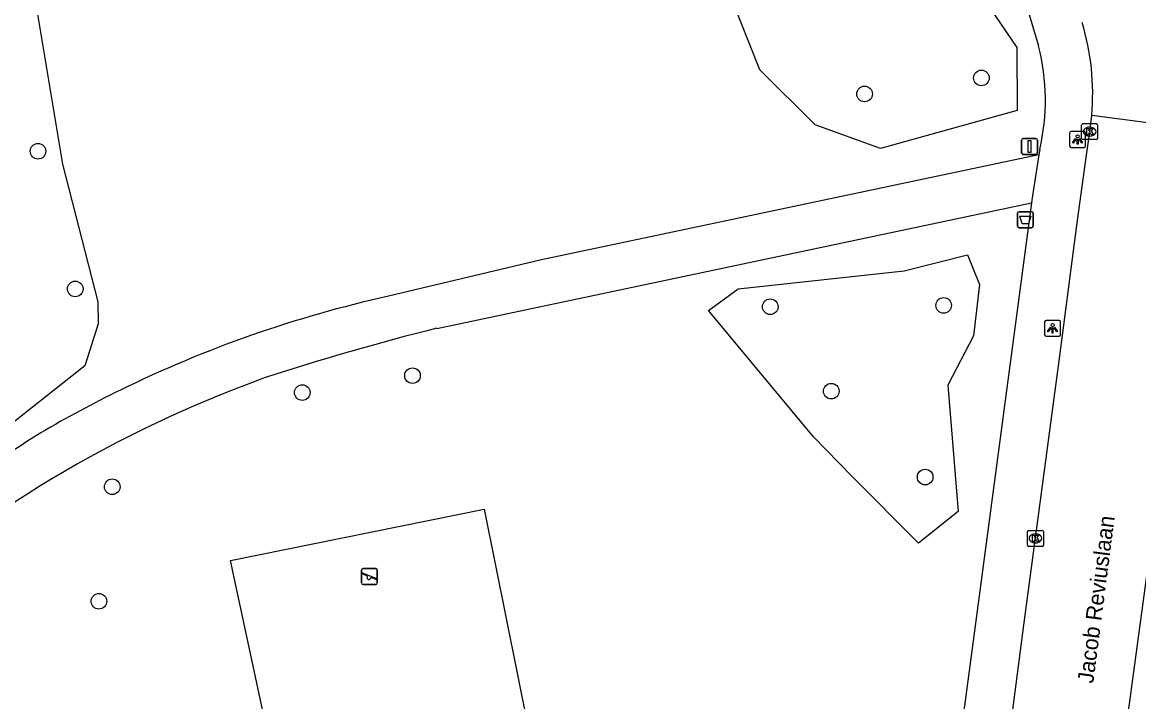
# Model space of a CAD drawing. Extents: x 161258 to 161838, y 380836 to 381727.
# Drawn here: x 161509.1 to 161579.1, y 381550.7 to 381593.3 of the extents above; entities that cross this region are included whole.
import ezdxf

# ---------------------------------------------------------------- set-up
doc = ezdxf.new("R2010")
doc.units = 0
for name, color, linetype in [('IMGEO_Afvalbak', 7, 'Continuous'), ('IMGEO_Boom', 7, 'Continuous'), ('IMGEO_Gemengd_bos', 7, 'Continuous'), ('IMGEO_Grasland_overig', 7, 'Continuous'), ('IMGEO_Groenvoorziening', 7, 'Continuous'), ('IMGEO_Kolk', 7, 'Continuous'), ('IMGEO_Lichtpunt', 7, 'Continuous'), ('IMGEO_Openbare_ruimte_label', 7, 'Continuous'), ('IMGEO_Rijbaan_lokaal_open', 7, 'Continuous'), ('IMGEO_Speelvoorziening', 7, 'Continuous'), ('IMGEO_Verkeersbordpaal', 7, 'Continuous'), ('IMGEO_Voetpad_gesloten', 7, 'Continuous'), ('IMGEO_Voetpad_open', 7, 'Continuous')]:
    doc.layers.add(name, color=color, linetype=linetype)

msp = doc.modelspace()

# ---------------------------------------------------------------- linework, layer by layer
at = {"layer": 'IMGEO_Afvalbak'}
for p, q in [((161571.479, 381580.534), (161571.479, 381581.334)), ((161571.479, 381581.334), (161571.479, 381580.534)), ((161571.579, 381581.434), (161572.369, 381581.434)), ((161572.369, 381581.434), (161571.579, 381581.434)), ((161572.469, 381581.334), (161572.469, 381580.534)), ((161572.469, 381580.534), (161572.469, 381581.334)), ((161572.369, 381580.434), (161571.579, 381580.434)), ((161571.579, 381580.434), (161572.369, 381580.434))]:
    msp.add_line(p, q, dxfattribs=at)
msp.add_lwpolyline([(161571.622, 381581.148), (161572.326, 381581.148), (161572.177, 381580.678), (161571.771, 381580.678), (161571.622, 381581.148)], dxfattribs=at)
for centre, start, end in [((161571.579, 381581.334), 90, 180), ((161571.579, 381581.334), 90, 180), ((161572.369, 381581.334), 0, 90), ((161572.369, 381581.334), 360, 90), ((161571.579, 381580.534), 180, 270), ((161571.579, 381580.534), 180, 270), ((161572.369, 381580.534), 270, 0), ((161572.369, 381580.534), 270, 0)]:
    msp.add_arc(centre, 0.1, start, end, dxfattribs=at)
at = {"layer": 'IMGEO_Boom'}
for centre in [(161569.218, 381589.813), (161561.897, 381588.809), (161510.107, 381585.223), (161512.441, 381576.602), (161555.988, 381575.48), (161566.855, 381575.568), (161533.574, 381571.166), (161526.666, 381570.108), (161559.814, 381570.194), (161514.762, 381564.206), (161565.697, 381564.817), (161513.926, 381557.035)]:
    msp.add_circle(centre, 0.489, dxfattribs=at)
at = {"layer": 'IMGEO_Gemengd_bos'}
msp.add_lwpolyline([(161446.246, 381630.284), (161494.821, 381620.628), (161505.536, 381613.907), (161508.817, 381602.951), (161510.041, 381594.052), (161511.641, 381584.413), (161513.848, 381575.8), (161513.879, 381574.419), (161513.044, 381571.777), (161506.815, 381566.883), (161500.308, 381562.378), (161492.911, 381556.316)], dxfattribs=at)
at = {"layer": 'IMGEO_Grasland_overig'}
msp.add_lwpolyline([(161522.179, 381559.598), (161538.073, 381562.796), (161544.271, 381531.985), (161528.777, 381528.868), (161522.179, 381559.598)], dxfattribs=at)
at = {"layer": 'IMGEO_Groenvoorziening'}
for points in [[(161555.334, 381590.33), (161553.468, 381595.026), (161554.7, 381601.458), (161551.584, 381613.944), (161554.183, 381617.41), (161556.912, 381616.795), (161564.11, 381611.487), (161565.354, 381608.026), (161565.981, 381602.586), (161568.096, 381596.653), (161571.45, 381591.711), (161571.464, 381587.769), (161562.904, 381585.393), (161558.81, 381586.871), (161555.334, 381590.33)], [(161552.115, 381575.245), (161553.973, 381576.607), (161564.387, 381577.734), (161568.353, 381578.728), (161569.099, 381576.874), (161568.732, 381573.659), (161567.124, 381570.565), (161567.754, 381562.652), (161565.277, 381560.67), (161561.098, 381564.862), (161558.697, 381567.339), (161552.115, 381575.245)]]:
    msp.add_lwpolyline(points, dxfattribs=at)
at = {"layer": 'IMGEO_Kolk'}
for p, q in [((161575.502, 381586.024), (161575.502, 381586.876)), ((161575.577, 381586.95), (161576.429, 381586.95)), ((161575.99, 381586.73), (161576.015, 381586.73)), ((161576.503, 381586.876), (161576.503, 381586.024)), ((161576.429, 381585.95), (161575.577, 381585.95)), ((161576.013, 381586.17), (161575.988, 381586.17)), ((161572.104, 381560.547), (161572.104, 381561.399)), ((161572.179, 381561.473), (161573.031, 381561.473)), ((161572.592, 381561.253), (161572.617, 381561.253)), ((161573.105, 381561.399), (161573.105, 381560.547)), ((161573.031, 381560.473), (161572.179, 381560.473)), ((161572.615, 381560.693), (161572.59, 381560.693))]:
    msp.add_line(p, q, dxfattribs=at)
for points in [[(161575.502, 381586.024), (161575.502, 381586.876)], [(161575.577, 381586.95), (161576.429, 381586.95)], [(161575.823, 381586.65), (161575.946, 381586.65), (161575.946, 381586.499), (161576.076, 381586.65), (161576.24, 381586.65), (161576.094, 381586.499), (161576.247, 381586.25), (161576.095, 381586.25), (161576.01, 381586.414), (161575.946, 381586.347), (161575.946, 381586.25), (161575.823, 381586.25), (161575.823, 381586.65)], [(161576.503, 381586.876), (161576.503, 381586.024)], [(161576.429, 381585.95), (161575.577, 381585.95)], [(161572.104, 381560.547), (161572.104, 381561.399)], [(161572.179, 381561.473), (161573.031, 381561.473)], [(161572.425, 381561.173), (161572.548, 381561.173), (161572.548, 381561.022), (161572.678, 381561.173), (161572.842, 381561.173), (161572.696, 381561.022), (161572.849, 381560.773), (161572.697, 381560.773), (161572.612, 381560.937), (161572.548, 381560.87), (161572.548, 381560.773), (161572.425, 381560.773), (161572.425, 381561.173)], [(161573.105, 381561.399), (161573.105, 381560.547)], [(161573.031, 381560.473), (161572.179, 381560.473)]]:
    msp.add_lwpolyline(points, dxfattribs=at)
for centre, start, end in [((161575.579, 381586.874), 91.55205, 178.44795), ((161575.579, 381586.874), 91.55205, 178.44795), ((161576.427, 381586.874), 1.55205, 88.44795), ((161576.427, 381586.874), 1.55205, 88.44795), ((161575.579, 381586.026), 181.55205, 268.44795), ((161575.579, 381586.026), 181.55205, 268.44795), ((161576.427, 381586.026), 271.55205, 358.44795), ((161576.427, 381586.026), 271.55205, 358.44795), ((161572.181, 381561.397), 91.55205, 178.44795), ((161572.181, 381561.397), 91.55205, 178.44795), ((161573.029, 381561.397), 1.55205, 88.44795), ((161573.029, 381561.397), 1.55205, 88.44795), ((161572.181, 381560.549), 181.55205, 268.44795), ((161572.181, 381560.549), 181.55205, 268.44795), ((161573.029, 381560.549), 271.55205, 358.44795), ((161573.029, 381560.549), 271.55205, 358.44795)]:
    msp.add_arc(centre, 0.0765, start, end, dxfattribs=at)
for centre, major_axis, ratio, start_param, end_param in [((161575.989, 381586.45), (-0.387, 0.002), 0.722429, 4.712389, 7.853982), ((161576.014, 381586.45), (-0.39, 0.002), 0.717154, 1.570796, 4.712389), ((161572.591, 381560.973), (-0.387, 0.002), 0.722429, 4.712389, 7.853982), ((161572.616, 381560.973), (-0.39, 0.002), 0.717154, 1.570796, 4.712389)]:
    msp.add_ellipse(centre, major_axis=major_axis, ratio=ratio, start_param=start_param, end_param=end_param, dxfattribs=at)
at = {"layer": 'IMGEO_Lichtpunt'}
for p, q in [((161574.75, 381586.362), (161574.75, 381585.555)), ((161574.75, 381586.362), (161574.75, 381585.555)), ((161575.652, 381586.457), (161574.844, 381586.457)), ((161575.652, 381586.457), (161574.844, 381586.457)), ((161575.746, 381585.555), (161575.746, 381586.362)), ((161575.746, 381585.555), (161575.746, 381586.362)), ((161574.844, 381585.461), (161575.652, 381585.461)), ((161574.844, 381585.461), (161575.652, 381585.461)), ((161573.183, 381574.536), (161573.183, 381573.729)), ((161573.183, 381574.536), (161573.183, 381573.729)), ((161574.085, 381574.631), (161573.277, 381574.631)), ((161574.085, 381574.631), (161573.277, 381574.631)), ((161574.179, 381573.729), (161574.179, 381574.536)), ((161574.179, 381573.729), (161574.179, 381574.536)), ((161573.277, 381573.635), (161574.085, 381573.635)), ((161573.277, 381573.635), (161574.085, 381573.635))]:
    msp.add_line(p, q, dxfattribs=at)
for points in [[(161575.124, 381586.026), (161575.163, 381585.998), (161574.975, 381585.736), (161574.937, 381585.763), (161575.124, 381586.026)], [(161575.226, 381585.978), (161575.273, 381585.978), (161575.273, 381585.656), (161575.226, 381585.656), (161575.226, 381585.978)], [(161575.336, 381585.998), (161575.374, 381586.025), (161575.561, 381585.763), (161575.522, 381585.735), (161575.336, 381585.998)], [(161573.557, 381574.2), (161573.596, 381574.172), (161573.408, 381573.91), (161573.37, 381573.937), (161573.557, 381574.2)], [(161573.659, 381574.152), (161573.706, 381574.152), (161573.706, 381573.83), (161573.659, 381573.83), (161573.659, 381574.152)], [(161573.769, 381574.172), (161573.807, 381574.199), (161573.994, 381573.937), (161573.955, 381573.909), (161573.769, 381574.172)]]:
    msp.add_lwpolyline(points, dxfattribs=at)
for centre in [(161575.249, 381586.16), (161573.682, 381574.334)]:
    msp.add_circle(centre, 0.0994, dxfattribs=at)
for centre, start, end in [((161574.844, 381586.362), 90, 180), ((161574.844, 381586.362), 90, 180), ((161575.652, 381586.362), 0, 90), ((161575.652, 381586.362), 0, 90), ((161574.844, 381585.555), 180, 270), ((161574.844, 381585.555), 180, 270), ((161575.652, 381585.555), 270, 0), ((161575.652, 381585.555), 270, 360), ((161573.277, 381574.536), 90, 180), ((161573.277, 381574.536), 90, 180), ((161574.085, 381574.536), 0, 90), ((161574.085, 381574.536), 0, 90), ((161573.277, 381573.729), 180, 270), ((161573.277, 381573.729), 180, 270), ((161574.085, 381573.729), 270, 0), ((161574.085, 381573.729), 270, 360)]:
    msp.add_arc(centre, 0.0946, start, end, dxfattribs=at)
at = {"layer": 'IMGEO_Rijbaan_lokaal_open'}
for points in [[(161558.66, 381462.845), (161559.659, 381466.987), (161560.397, 381471.348), (161561.022, 381474.922), (161561.243, 381476.529), (161561.767, 381479.974), (161562.472, 381485.086), (161563.551, 381493.584), (161564.461, 381500), (161564.97, 381503.589), (161566.277, 381513.264), (161567.769, 381525.137), (161569.138, 381534.992), (161570.675, 381546.225), (161571.88, 381555.532), (161572.882, 381563.041), (161574.137, 381572.407), (161575.172, 381580.435), (161575.751, 381584.539), (161576.004, 381586.446), (161576.131, 381587.471)], [(161583.151, 381586.547), (161576.131, 381587.471)], [(161566.653, 381461.801), (161566.898, 381463.819), (161567.603, 381469.069), (161569.393, 381482.117), (161569.975, 381486.348), (161570.167, 381487.742), (161571.673, 381499.011), (161571.805, 381500), (161572.723, 381506.947), (161573.416, 381512.187), (161574.519, 381520.584), (161574.905, 381523.52), (161575.385, 381527.238), (161576.585, 381536.522), (161577.269, 381541.528), (161578.342, 381549.389), (161580.345, 381564.178), (161581.163, 381570.648), (161581.742, 381575.234), (161582.456, 381581.501), (161583.035, 381585.721), (161583.151, 381586.547)]]:
    msp.add_lwpolyline(points, dxfattribs=at)
msp.add_arc((161560.903, 381588.848), 15.29, 354.83176, 16.91071, dxfattribs=at)
at = {"layer": 'IMGEO_Speelvoorziening'}
for p, q in [((161530.478, 381559.082), (161531.268, 381559.082)), ((161531.268, 381559.082), (161530.478, 381559.082)), ((161530.378, 381558.182), (161530.378, 381558.982)), ((161530.378, 381558.982), (161530.378, 381558.182)), ((161530.761, 381558.61), (161530.422, 381558.747)), ((161530.447, 381558.807), (161531.323, 381558.454)), ((161531.299, 381558.394), (161530.959, 381558.531)), ((161531.368, 381558.982), (161531.368, 381558.182)), ((161531.368, 381558.182), (161531.368, 381558.982)), ((161531.268, 381558.082), (161530.478, 381558.082)), ((161530.478, 381558.082), (161531.268, 381558.082))]:
    msp.add_line(p, q, dxfattribs=at)
for centre, radius, start, end in [((161530.478, 381558.982), 0.1, 90, 180), ((161530.478, 381558.982), 0.1, 90, 180), ((161531.268, 381558.982), 0.1, 0, 90), ((161531.268, 381558.982), 0.1, 360, 90), ((161530.435, 381558.777), 0.0327, 68.07798, 248.07798), ((161530.84, 381558.52), 0.12, 130.99278, 5.16318), ((161531.311, 381558.424), 0.0327, 248.07798, 68.07798), ((161530.478, 381558.182), 0.1, 180, 270), ((161530.478, 381558.182), 0.1, 180, 270), ((161531.268, 381558.182), 0.1, 270, 0), ((161531.268, 381558.182), 0.1, 270, 0)]:
    msp.add_arc(centre, radius, start, end, dxfattribs=at)
at = {"layer": 'IMGEO_Verkeersbordpaal'}
for p, q in [((161571.74, 381585.122), (161571.74, 381585.922)), ((161571.74, 381585.922), (161571.74, 381585.122)), ((161571.84, 381586.022), (161572.63, 381586.022)), ((161572.63, 381586.022), (161571.84, 381586.022)), ((161572.73, 381585.922), (161572.73, 381585.122)), ((161572.73, 381585.122), (161572.73, 381585.922)), ((161572.63, 381585.022), (161571.84, 381585.022)), ((161571.84, 381585.022), (161572.63, 381585.022))]:
    msp.add_line(p, q, dxfattribs=at)
msp.add_lwpolyline([(161572.16, 381585.897), (161572.31, 381585.897), (161572.31, 381585.147), (161572.16, 381585.147), (161572.16, 381585.897)], dxfattribs=at)
for centre, start, end in [((161571.84, 381585.922), 90, 180), ((161571.84, 381585.922), 90, 180), ((161572.63, 381585.922), 0, 90), ((161572.63, 381585.922), 360, 90), ((161571.84, 381585.122), 180, 270), ((161571.84, 381585.122), 180, 270), ((161572.63, 381585.122), 270, 0), ((161572.63, 381585.122), 270, 0)]:
    msp.add_arc(centre, 0.1, start, end, dxfattribs=at)
at = {"layer": 'IMGEO_Voetpad_gesloten'}
for points in [[(161572.824, 381584.999), (161541.664, 381578.418), (161532.073, 381576.139)], [(161572.824, 381584.999), (161572.395, 381582.307), (161572.354, 381581.996)], [(161535.089, 381574.13), (161572.354, 381581.996)]]:
    msp.add_lwpolyline(points, dxfattribs=at)
for centre, radius, start, end in [((161548.277, 381502.845), 75.064, 102.46662, 116.08857), ((161572.67, 381423.204), 155.535, 103.9823, 108.0987), ((161550.172, 381499.315), 76.234, 109.79744, 132.08272), ((161547.976, 381503.383), 74.449, 116.06261, 120.42383), ((161564.825, 381480.575), 102.692, 122.08639, 131.17749)]:
    msp.add_arc(centre, radius, start, end, dxfattribs=at)
at = {"layer": 'IMGEO_Voetpad_open'}
for points in [[(161558.515, 381639.275), (161559.106, 381637.337), (161562.181, 381627.373), (161572.803, 381591.816)], [(161572.877, 381585.329), (161572.824, 381584.999)], [(161572.354, 381581.996), (161561.438, 381500), (161558.161, 381475.388)]]:
    msp.add_lwpolyline(points, dxfattribs=at)
msp.add_arc((161559.547, 381588.421), 13.683, 346.94084, 14.3663, dxfattribs=at)

# ---------------------------------------------------------------- texts
at = {"layer": 'IMGEO_Openbare_ruimte_label'}
msp.add_text('Jacob Reviuslaan', height=1, rotation=82.64762, dxfattribs=at).set_placement((161576.228, 381551.86))

doc.saveas('drawing.dxf')
